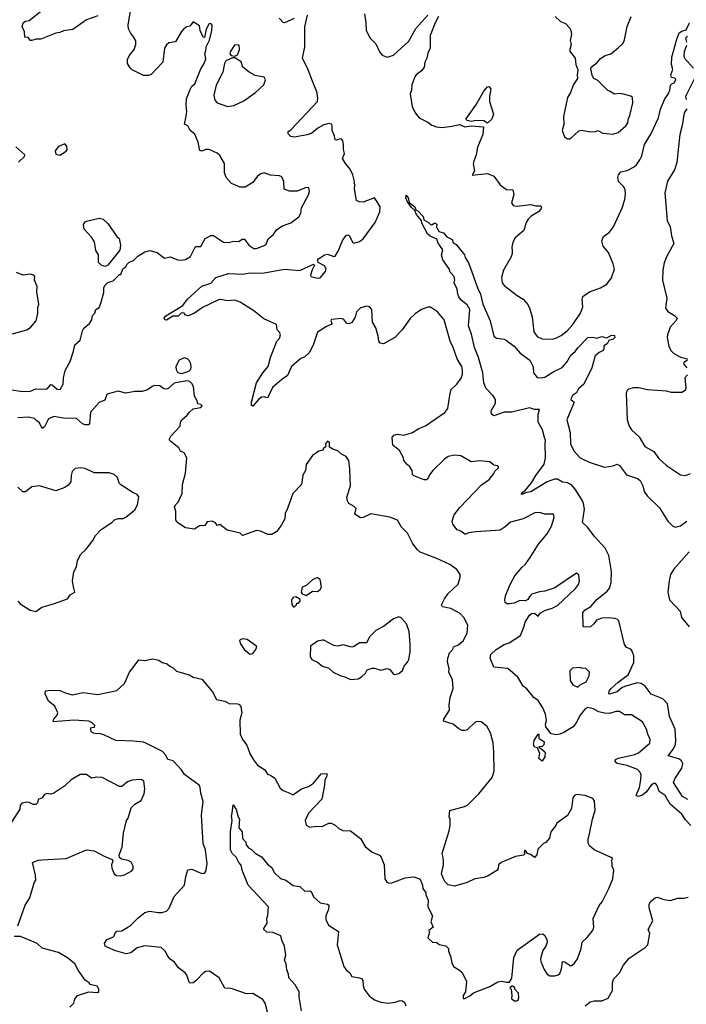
# Model space of a CAD drawing. Extents: x 1921360 to 2014538, y 768294 to 907744.
# Tile 330 of 412: x 1951449 to 1956701, y 883906 to 891669. Entities that reach past the tile are written whole.
import ezdxf

# ---------------------------------------------------------------- set-up
doc = ezdxf.new("R2010")
doc.units = 0

msp = doc.modelspace()

# ---------------------------------------------------------------- linework, layer by layer
at = {"layer": '0CON10XD'}
for points in [[(1952065, 891700), (1951975, 891668.8), (1951867, 891593), (1951795, 891582), (1951765, 891568), (1951735, 891564.2), (1951615, 891515.8), (1951575, 891516.2), (1951544.2, 891504.2), (1951535, 891506.2), (1951515, 891530), (1951490.7, 891530.7), (1951488.1, 891575), (1951468.5, 891615), (1951476.9, 891645), (1951495, 891657.8), (1951525, 891663.3), (1951748.8, 891845)], [(1951365, 888754.3), (1951475, 888737.9), (1951535, 888740), (1951575, 888758.1), (1951655, 888756), (1951665, 888758.8), (1951695, 888793.8), (1951705, 888791.2), (1951745, 888756.2), (1951767.5, 888755), (1951792.5, 888795), (1951794.3, 888845), (1951807.3, 888902.7), (1951846, 888975), (1951873.3, 889055), (1951883.3, 889105), (1951926.1, 889143.9), (1951943.3, 889215), (1951953.9, 889236.1), (1952000, 889275), (1952017, 889303), (1952023, 889337), (1952040, 889355), (1952050, 889385), (1952075, 889400), (1952087.5, 889435), (1952111.7, 889518.3), (1952112.5, 889555), (1952120, 889575), (1952143, 889597), (1952185, 889610), (1952235, 889660), (1952245, 889660), (1952262.5, 889705), (1952285, 889720), (1952292, 889738), (1952312.6, 889757.4), (1952345, 889769.6), (1952380, 889805), (1952435, 889838.2), (1952475, 889848.6), (1952533.2, 889833.2), (1952590.3, 889790.3), (1952635, 889798.6), (1952695, 889775.6), (1952725, 889772.9), (1952755, 889778.1), (1952795, 889802), (1952835, 889880), (1952875, 889882.5), (1952910, 889945), (1952955, 889967.5), (1952975, 889966.7), (1953055, 889915.6), (1953095, 889913.1), (1953135, 889922.9), (1953175, 889921.4), (1953201.8, 889938.2), (1953219.5, 889939.5), (1953255, 889892.3), (1953295, 889866.1), (1953315, 889865.3), (1953389.2, 889895), (1953410, 889945), (1953445.9, 889974.1), (1953474.2, 890015.8), (1953520, 890045), (1953585, 890068.2), (1953649.5, 890115), (1953664.4, 890145), (1953668.8, 890185), (1953725, 890287.5), (1953732, 890315), (1953727.5, 890345), (1953705, 890346), (1953635, 890316.2), (1953575, 890316.7), (1953533.9, 890333.9), (1953530.8, 890395), (1953515, 890430), (1953495, 890437.1), (1953423.9, 890443.9), (1953375, 890462.5), (1953350, 890455), (1953323.6, 890436.4), (1953285, 890386), (1953225, 890348), (1953185, 890350), (1953117.9, 890377.9), (1953076.7, 890425), (1953063.3, 890465), (1953062, 890535), (1953025, 890597.5), (1953005, 890616.9), (1952942.5, 890645), (1952915, 890645.6), (1952885, 890633.8), (1952869.2, 890639.2), (1952855.7, 890704.3), (1952828.2, 890768.2), (1952792.5, 890795), (1952773.9, 890833.9), (1952747.5, 890845), (1952760.7, 890909.3), (1952766.2, 890945), (1952760, 890995), (1952764, 891045), (1952790, 891115), (1952805.8, 891144.2), (1952828.6, 891165), (1952875, 891282.5), (1952902.5, 891325), (1952915, 891360), (1952907, 891403), (1952916.4, 891423.6), (1952917.5, 891455), (1952945, 891507.5), (1952964, 891585), (1952965.8, 891625), (1952957.7, 891637.7), (1952945, 891640), (1952940, 891635), (1952917.1, 891595), (1952905, 891530), (1952895, 891532.5), (1952871.5, 891585), (1952865, 891620), (1952815, 891653.3), (1952790.5, 891619.5), (1952765, 891612.5), (1952742.5, 891597.5), (1952722.8, 891577.2), (1952676.2, 891495), (1952625, 891486.9), (1952605, 891470), (1952590.6, 891445), (1952576.9, 891335), (1952485, 891238), (1952465, 891230), (1952425, 891229.2), (1952335, 891274.4), (1952319.3, 891289.3), (1952297.5, 891325), (1952297.5, 891355), (1952310.8, 891385), (1952350, 891435), (1952363, 891473), (1952363, 891503), (1952346.7, 891535), (1952321.2, 891565), (1952307.3, 891597.3), (1952304.2, 891625), (1952323.8, 891755)], [(1956695, 885362), (1956664.6, 885404.6), (1956573.2, 885483.2), (1956535, 885551.4), (1956486.9, 885585), (1956470.7, 885630.7), (1956457.5, 885647.5), (1956445, 885648.1), (1956424.2, 885635), (1956387.4, 885582.6), (1956355.7, 885555), (1956325, 885544.5), (1956308.8, 885548.8), (1956306.2, 885555), (1956332.7, 885615), (1956343.5, 885675), (1956345.3, 885715), (1956335, 885738), (1956315, 885757.8), (1956235, 885788.5), (1956155, 885805.8), (1956138.8, 885825), (1956145, 885836.2), (1956163.6, 885846.4), (1956295, 885876.7), (1956325, 885889.5), (1956414, 885965), (1956417.1, 885995), (1956397.1, 886035), (1956386.8, 886076.8), (1956355, 886133.3), (1956267.7, 886187.7), (1956215, 886188), (1956175.7, 886215.7), (1956145, 886216), (1956095, 886200), (1956055, 886200.8), (1956011.2, 886211.2), (1955965.9, 886235.9), (1955925, 886247.5), (1955904.1, 886235.9), (1955863.8, 886185), (1955833.2, 886126.8), (1955808.8, 886095), (1955735, 886048.6), (1955705, 886036.9), (1955675, 886030), (1955635, 886038.8), (1955594.2, 886095), (1955592.7, 886115), (1955600.6, 886145), (1955592.5, 886195), (1955570.8, 886245), (1955532.9, 886302.9), (1955500, 886325), (1955445, 886393.3), (1955414.4, 886414.4), (1955373.8, 886485), (1955295, 886553.8), (1955183.5, 886563.5), (1955155.6, 886635), (1955160, 886665), (1955202, 886705), (1955265, 886742.5), (1955304.5, 886755.5), (1955393.8, 886815), (1955421.4, 886878.6), (1955430.6, 886919.4), (1955466.1, 886973.9), (1955485, 886987.5), (1955505, 886990), (1955535, 886967.5), (1955550.7, 886989.3), (1955592.5, 887015), (1955645, 887028.8), (1955685, 887050.8), (1955828.6, 887185), (1955851.4, 887215), (1955859.2, 887245), (1955855, 887290), (1955835, 887306.7), (1955665, 887190.6), (1955585, 887162.5), (1955545, 887158.6), (1955485, 887139.2), (1955468.8, 887125), (1955452.7, 887097.3), (1955435, 887086.2), (1955389.3, 887090.7), (1955345, 887070), (1955307.3, 887062.7), (1955287.5, 887065), (1955273.3, 887075), (1955271.2, 887095), (1955280, 887135), (1955311.9, 887215), (1955350.8, 887285), (1955405, 887350.8), (1955434.5, 887375.5), (1955471.4, 887428.6), (1955537.5, 887535), (1955604.4, 887615), (1955640, 887675), (1955660, 887745), (1955655, 887770), (1955585, 887772), (1955544.1, 887784.1), (1955508.3, 887781.7), (1955416.7, 887735), (1955315, 887707.8), (1955275, 887670.8), (1955235, 887645.8), (1955045, 887632.5), (1954985.9, 887624.1), (1954965, 887613.3), (1954955, 887613.8), (1954925, 887636.7), (1954895, 887647.5), (1954860.9, 887690.9), (1954855.7, 887715), (1954872.5, 887765), (1954917.6, 887822.4), (1955087.3, 888002.7), (1955148.8, 888045), (1955185, 888092.5), (1955195, 888112.5), (1955222.5, 888135), (1955222.5, 888145), (1955215, 888152.5), (1955185, 888157.5), (1955153.6, 888183.6), (1955075, 888191.2), (1955005, 888183.1), (1954925, 888230), (1954875, 888235.6), (1954825, 888225.6), (1954795, 888205.7), (1954704, 888115), (1954678.8, 888081.2), (1954665, 888050), (1954655, 888042), (1954635, 888042), (1954555, 888073.3), (1954545, 888082.5), (1954540, 888115), (1954522.5, 888145), (1954501.7, 888161.7), (1954476.7, 888195), (1954473.8, 888215), (1954442.3, 888272.3), (1954390, 888315), (1954382.5, 888375), (1954395.9, 888394.1), (1954425, 888401.2), (1954475, 888394), (1954545, 888414.2), (1954593.8, 888445), (1954645, 888467.8), (1954797.4, 888572.6), (1954821.4, 888605), (1954838.3, 888708.3), (1954847.3, 888755), (1954893.7, 888796.3), (1954926.1, 888843.9), (1954937.8, 888875), (1954938.5, 888905), (1954932.2, 888935), (1954895, 888996.7), (1954864.4, 889085), (1954839.6, 889135), (1954792.6, 889302.6), (1954740.8, 889365), (1954685, 889402.2), (1954665, 889402.2), (1954615, 889384.4), (1954565, 889350.6), (1954526.4, 889313.6), (1954461.4, 889225), (1954405, 889162.5), (1954315, 889113.3), (1954289.3, 889119.3), (1954278.8, 889135), (1954274, 889175), (1954255, 889240), (1954229.2, 889285), (1954224.1, 889384.1), (1954205.9, 889405.9), (1954185, 889410.8), (1954135, 889397.7), (1954103.6, 889366.4), (1954091.2, 889325), (1954065, 889281.2), (1954045, 889271.2), (1954027.5, 889275), (1954003.8, 889305), (1953985, 889314.3), (1953905, 889306), (1953901.2, 889295), (1953908.8, 889275), (1953903.8, 889265), (1953865, 889249.2), (1953795.7, 889205), (1953765, 889110), (1953731.2, 889045), (1953695, 889012), (1953662.9, 888997.1), (1953590, 888935), (1953560, 888865), (1953515, 888833.8), (1953441.7, 888768.3), (1953405, 888690), (1953395, 888687.5), (1953375, 888696.7), (1953355, 888693.8), (1953330, 888675), (1953285, 888622.5), (1953275, 888630), (1953274.4, 888655), (1953314, 888805), (1953364.2, 888885), (1953407.5, 888935), (1953426, 889005), (1953475, 889133.8), (1953495, 889156), (1953504.4, 889185), (1953496.9, 889206.9), (1953476.7, 889225), (1953472.5, 889265), (1953371.7, 889311.7), (1953292.5, 889375), (1953185, 889441.2), (1953145, 889457.5), (1953085, 889452.5), (1953035, 889464.2), (1953015, 889462), (1952888.8, 889401.2), (1952826.2, 889355), (1952785, 889336.7), (1952770, 889335), (1952753.6, 889343.6), (1952746, 889356), (1952725, 889358.8), (1952696.9, 889333.1), (1952655, 889332), (1952605, 889301.4), (1952593.4, 889303.4), (1952586, 889315), (1952600, 889335), (1952735, 889416), (1952770, 889465), (1952885, 889567.5), (1952955, 889591.2), (1952995, 889637.1), (1953095, 889667.1), (1953205, 889662.5), (1953250.3, 889670.3), (1953375, 889672.7), (1953535, 889702.7), (1953655, 889692), (1953763, 889743), (1953772.5, 889735), (1953752.5, 889697.5), (1953740, 889655), (1953744, 889645), (1953795, 889631.5), (1953817.1, 889635), (1953859.1, 889685), (1953863.5, 889705), (1953849.6, 889729.6), (1953800, 889755), (1953797.5, 889775), (1953803.3, 889785), (1953850, 889815), (1953875, 889820), (1953925, 889801.2), (1953935, 889806.2), (1953958.6, 889845), (1953995, 889933.3), (1954025, 889970), (1954035, 889973.3), (1954045, 889966.7), (1954072.7, 889912.7), (1954085, 889906.2), (1954125, 889920.8), (1954155, 889942.9), (1954249.8, 890070.3), (1954286.2, 890153.8), (1954288.5, 890195), (1954265, 890233.3), (1954243.8, 890263.8), (1954155, 890231.4), (1954123, 890233), (1954103.8, 890245), (1954086, 890335), (1954090, 890365), (1954084.3, 890405), (1954073.8, 890445), (1954051.5, 890491.5), (1954015.6, 890535), (1953992.9, 890575), (1954008.6, 890615), (1953998.8, 890645), (1954001.2, 890685), (1953993.9, 890713.9), (1953986.4, 890726.4), (1953975, 890731.2), (1953945, 890718.8), (1953935, 890723.3), (1953929.2, 890755), (1953911.2, 890795), (1953912, 890835), (1953905, 890845.8), (1953885, 890851.4), (1953845, 890839.5), (1953798.6, 890815), (1953751.2, 890775), (1953715, 890762.2), (1953612.2, 890742.2), (1953585, 890749.2), (1953565, 890770), (1953565, 890786.7), (1953585, 890800), (1953794.4, 891025), (1953798.5, 891055), (1953790.5, 891100.5), (1953755, 891184.4), (1953722.7, 891275), (1953677.8, 891365), (1953694.6, 891455), (1953695.7, 891614.3), (1953715.8, 891705)], [(1953612.4, 891677.6), (1953535, 891644), (1953525, 891646.2), (1953492.8, 891682.8)], [(1954166.5, 891715), (1954177.1, 891645), (1954177.5, 891585), (1954210, 891525), (1954255, 891478.8), (1954282.5, 891415), (1954305, 891388.8), (1954344.3, 891374.3), (1954395, 891388.6), (1954515, 891500), (1954570.2, 891599.8), (1954665, 891706)], [(1954748, 891695), (1954721.4, 891645), (1954682.5, 891545), (1954683.8, 891445), (1954663.8, 891405), (1954657.5, 891365), (1954640, 891335), (1954636.7, 891295), (1954613.8, 891265), (1954573.8, 891235), (1954561.7, 891218.3), (1954538, 891155), (1954536.2, 891115), (1954526.1, 891083.9), (1954542, 890985), (1954565, 890933.8), (1954596.2, 890895), (1954665, 890861.2), (1954696.7, 890836.7), (1954733.9, 890823.9), (1954775, 890820), (1954855, 890830.6), (1954915, 890842.5), (1954955, 890825.8), (1955005, 890833.1), (1955103.8, 890823.8), (1955096.9, 890763.1), (1955056.1, 890663.9), (1955044.3, 890605), (1955025.7, 890555), (1955022.5, 890532.5), (1955033, 890477), (1955012.5, 890442.5), (1955135, 890458), (1955185, 890436.2), (1955235, 890368), (1955285, 890330), (1955335, 890327.5), (1955342.3, 890292.3), (1955323.8, 890225), (1955337.5, 890205), (1955365, 890200), (1955475, 890211.8), (1955515, 890202.2), (1955551.2, 890201.2), (1955558.8, 890195), (1955554, 890175), (1955536, 890155), (1955479.7, 890120.3), (1955455, 890096.7), (1955438.3, 890071.7), (1955421.7, 890008.3), (1955351.3, 889948.7), (1955334, 889915), (1955325.8, 889875), (1955327.8, 889847.8), (1955328.6, 889825), (1955320.7, 889799.3), (1955260, 889695), (1955244.2, 889635.8), (1955251.4, 889595), (1955266.2, 889575), (1955368.8, 889495), (1955416.7, 889465), (1955451.2, 889425), (1955465.8, 889395.8), (1955485.6, 889325.6), (1955498.3, 889208.3), (1955525, 889171.2), (1955565, 889153.8), (1955645, 889150), (1955671.7, 889158.3), (1955715, 889180), (1955765, 889218), (1955807.5, 889265), (1955866.2, 889355), (1955885.6, 889405), (1955880.6, 889465), (1955885, 889487.5), (1955937.5, 889525), (1956025, 889556), (1956075, 889583.8), (1956110.8, 889635), (1956135, 889702.5), (1956123.9, 889743.9), (1956086.7, 889835), (1956044.5, 889885), (1956035.5, 889925), (1956048.9, 889961.1), (1956095.6, 889995), (1956126.4, 890035), (1956197.4, 890192.6), (1956215.9, 890255), (1956222.1, 890295), (1956219.4, 890329.4), (1956205, 890354.2), (1956165.7, 890395), (1956161.4, 890425), (1956165.7, 890445), (1956185, 890470.8), (1956235, 890481.4), (1956290.4, 890509.6), (1956307.8, 890525), (1956334.5, 890565), (1956349.1, 890595), (1956372.7, 890685), (1956422.1, 890767.9), (1956480.4, 890895), (1956497.3, 890965), (1956532.5, 891045), (1956557.8, 891082.2), (1956570.5, 891115), (1956575, 891152.5), (1956586, 891164), (1956605, 891172), (1956618.8, 891195), (1956615, 891206), (1956584, 891214), (1956578, 891235), (1956594.3, 891275.7), (1956583.1, 891315), (1956587.5, 891375), (1956625, 891516), (1956645.8, 891565), (1956665, 891579.4), (1956700, 891590), (1956725, 891643.8)], [(1955667.5, 891695), (1955710, 891655), (1955748.3, 891638.3), (1955782.5, 891602.5), (1955790, 891585), (1955796.7, 891555), (1955786.4, 891506.4), (1955793.8, 891475), (1955780, 891425), (1955826.2, 891365), (1955830, 891315), (1955847.5, 891275), (1955840, 891235), (1955842.5, 891205), (1955811.7, 891158.3), (1955788.8, 891095), (1955766, 891055), (1955734.2, 890905), (1955735.8, 890844.2), (1955724, 890795), (1955741.2, 890745), (1955765, 890728.8), (1955785, 890728.8), (1955855, 890793.3), (1955875, 890798.8), (1955945, 890786.2), (1955985, 890787.5), (1956005, 890796.7), (1956043.9, 890773.9), (1956123, 890767), (1956165, 890780), (1956225, 890833.3), (1956241.2, 890855), (1956245, 890890), (1956256.2, 890915), (1956280, 891015), (1956276.7, 891055), (1956265, 891066.7), (1956205, 891083.3), (1956175, 891086.7), (1956135, 891081.2), (1956096.1, 891106.1), (1956082.3, 891112.3), (1956005, 891190), (1955973.3, 891205), (1955958.3, 891228.3), (1955947.5, 891285), (1955952.5, 891295), (1955999.3, 891330.7), (1956025, 891362.5), (1956062.3, 891387.7), (1956105, 891401.2), (1956165, 891446.7), (1956203.3, 891485), (1956215, 891510), (1956236, 891615), (1956266, 891695)], [(1956711.4, 891538.6), (1956693.3, 891525), (1956703, 891493)], [(1953145, 891382.5), (1953165, 891393.3), (1953171.2, 891405), (1953180, 891435), (1953177.5, 891465), (1953171.7, 891471.7), (1953142.3, 891467.7), (1953106.2, 891415), (1953105, 891400), (1953115, 891387.5), (1953145, 891382.5)], [(1956702, 891465), (1956683.2, 891416.8), (1956681.4, 891385), (1956686.2, 891365), (1956756.6, 891286.6)], [(1953085, 890986.2), (1953135, 890994), (1953215, 891030), (1953305.6, 891094.4), (1953371.2, 891155), (1953386.2, 891195), (1953375, 891217.5), (1953305, 891228.8), (1953257, 891257), (1953206.7, 891295), (1953195, 891336.7), (1953145, 891367.5), (1953125, 891367.5), (1953072.5, 891345), (1953062.5, 891325), (1953050, 891255), (1952996.1, 891153.9), (1952978.8, 891075), (1952986.1, 891036.1), (1953005, 891013.8), (1953085, 890986.2)], [(1955135, 890853.3), (1955105, 890872.2), (1955045, 890874.4), (1955005, 890868), (1954974.1, 890874.1), (1954963.8, 890885), (1955042.2, 890995), (1955105, 891106), (1955135, 891140), (1955145, 891143.3), (1955160, 891125), (1955149.4, 891065), (1955150.8, 891025), (1955181.2, 890925), (1955168, 890885), (1955135, 890853.3)], [(1956764.4, 891205), (1956693.1, 891065), (1956697.1, 891047.1), (1956705, 891040)], [(1956704, 890966), (1956682.9, 890935), (1956666.9, 890835), (1956648.8, 890765), (1956639.7, 890669.7), (1956626.3, 890543.7), (1956607.1, 890485), (1956553.3, 890396.7), (1956532.6, 890305), (1956551.2, 890085), (1956572.9, 890035), (1956584.4, 889965), (1956603.5, 889905), (1956546.2, 889805), (1956526.6, 889753.4), (1956514.8, 889695), (1956513.7, 889615), (1956546.6, 889473.4), (1956536.7, 889395), (1956555, 889370), (1956606.8, 889336.8), (1956628.8, 889315), (1956621.7, 889298.3), (1956574, 889245), (1956552, 889185), (1956550, 889165), (1956562.5, 889095), (1956578.3, 889061.7), (1956599.3, 889039.3), (1956655, 889008.1), (1956711.2, 888995)], [(1951765, 890602.5), (1951815, 890632.5), (1951822.5, 890645), (1951821.7, 890671.7), (1951805, 890690), (1951755, 890670), (1951727.5, 890635), (1951735, 890610), (1951765, 890602.5)], [(1951440, 890545), (1951488.3, 890591.7), (1951490, 890605), (1951418.3, 890668.3)], [(1956711.6, 885521.6), (1956671.8, 885545), (1956600.7, 885655), (1956610, 885685), (1956665, 885768.5), (1956673.6, 885805), (1956661.8, 885825), (1956640.7, 885840.7), (1956558.8, 885865), (1956600.2, 885919.8), (1956614.6, 885955), (1956618.2, 885985), (1956612.7, 886075), (1956567.7, 886175), (1956553.6, 886275), (1956515.7, 886315), (1956425, 886350.9), (1956375.9, 886415), (1956345, 886434.7), (1956315, 886441.9), (1956231.5, 886418.5), (1956195.4, 886404.6), (1956155, 886371.2), (1956095, 886350.4), (1956090.4, 886355), (1956094.2, 886375), (1956108.9, 886395), (1956163.9, 886446.1), (1956243.1, 886505), (1956288, 886602), (1956287, 886655), (1956275, 886691.4), (1956265, 886705.5), (1956229.8, 886719.8), (1956214.3, 886744.3), (1956169.5, 886929.5), (1956155, 886943.1), (1956137.7, 886947.7), (1956085.4, 886954.6), (1956035, 886951.4), (1955994.5, 886935.5), (1955972, 886905), (1955945, 886883.3), (1955905, 886878.6), (1955892.3, 886882.3), (1955889.3, 886889.3), (1955886.2, 886995), (1955905, 887015.7), (1955948.2, 887041.8), (1955995, 887097.8), (1956077.4, 887162.6), (1956098.9, 887191.1), (1956108.9, 887235), (1956110.6, 887315), (1956105, 887350), (1956089.4, 887445), (1956062, 887502), (1955975, 887596.2), (1955926, 887666), (1955884.1, 887704.1), (1955898.9, 887811.1), (1955891.5, 887855), (1955881.2, 887881.2), (1955825, 887968.1), (1955795, 888002.9), (1955765, 888018.4), (1955725, 888023.1), (1955685, 888046.1), (1955663.4, 888046.6), (1955605.3, 888024.7), (1955475, 887946.7), (1955445, 887942.5), (1955403.3, 887925), (1955405, 887940), (1955432, 887958), (1955482.4, 888017.6), (1955515, 888076.2), (1955580, 888165), (1955591.4, 888215), (1955587.8, 888325), (1955591.9, 888355), (1955584.7, 888374.7), (1955567.9, 888435), (1955533.8, 888495), (1955532.7, 888557.3), (1955545, 888596), (1955505, 888596.9), (1955465, 888608.1), (1955325, 888575.7), (1955265, 888575.7), (1955185, 888545.5), (1955165, 888560), (1955162.5, 888585), (1955197.8, 888645), (1955196.5, 888675), (1955178.9, 888705), (1955122, 888765), (1955105.8, 888805), (1955097.8, 888885), (1955064.1, 889005), (1955032.6, 889085), (1955009, 889189), (1954986, 889255), (1954994.6, 889385), (1954975, 889421.4), (1954930, 889455), (1954908, 889485), (1954900, 889505), (1954896.1, 889546.1), (1954871.2, 889595), (1954876.7, 889615), (1954872.5, 889645), (1954839.3, 889679.3), (1954832, 889705), (1954783.8, 889775), (1954773.3, 889815), (1954783.3, 889855), (1954746.2, 889906.2), (1954735, 889938.8), (1954683.4, 889963.4), (1954661.9, 889981.9), (1954616.9, 890065), (1954614, 890085), (1954574, 890134), (1954561.2, 890165), (1954535, 890188.1), (1954505, 890233.3), (1954490, 890265), (1954494.4, 890285.6), (1954510.8, 890265), (1954517, 890227), (1954562.2, 890195), (1954570, 890170), (1954589.5, 890159.5), (1954626.7, 890116.7), (1954631.9, 890091.9), (1954670.7, 890070.7), (1954685, 890053.8), (1954697, 890053), (1954713.8, 890066.2), (1954726.1, 890066.1), (1954737, 890053), (1954730, 890035), (1954738.8, 890028.8), (1954750.7, 890000.7), (1954788.3, 889988.3), (1954815, 889956.2), (1954855, 889937.5), (1954865, 889912.5), (1954887, 889897), (1954953.3, 889815), (1954957.5, 889795), (1954985, 889752.5), (1955012.4, 889682.4), (1955054.7, 889554.7), (1955078.8, 889505), (1955097.4, 889427.4), (1955155.6, 889295), (1955183.3, 889175), (1955205, 889159.4), (1955265, 889150.9), (1955285, 889140.9), (1955344.4, 889095), (1955390.7, 889040.7), (1955467.1, 888985), (1955495, 888931.2), (1955497.1, 888885), (1955525, 888849.4), (1955555, 888844.5), (1955585, 888851.8), (1955656.2, 888895), (1955723.4, 888926.6), (1955760, 888970), (1955791.4, 889025), (1955825.5, 889054.5), (1955845, 889082.5), (1955925, 889163.8), (1955963.9, 889166.1), (1955995, 889158.8), (1956035, 889170.8), (1956075, 889160), (1956112.5, 889182.5), (1956135, 889178.8), (1956138.8, 889165), (1956125, 889151.2), (1956090.7, 889139.3), (1956076.7, 889115), (1956051.2, 889098.8), (1956052, 889075), (1956045, 889060), (1956015, 889046.7), (1955981.7, 889018.3), (1955956.7, 888925), (1955892.5, 888795), (1955852.3, 888757.7), (1955835, 888727.5), (1955805, 888707.5), (1955792.5, 888685), (1955790, 888675), (1955817.5, 888655), (1955758.5, 888515), (1955786.8, 888415), (1955788.5, 888325), (1955815, 888270), (1955865, 888213.8), (1955935, 888182), (1956055, 888142.5), (1956125, 888150.8), (1956155, 888163.8), (1956175, 888155.8), (1956229.7, 888079.7), (1956315, 888052), (1956338, 888035), (1956358.9, 887995), (1956369.1, 887949.1), (1956392.5, 887915), (1956490.5, 887820.5), (1956555, 887716.5), (1956593.8, 887675), (1956615, 887668), (1956655, 887680), (1956703.7, 887716.3)], [(1952125, 889723.8), (1952095, 889730.3), (1952070.8, 889755), (1952070, 889815), (1952049.1, 889849.1), (1952037.2, 889917.2), (1952015.7, 889955.7), (1951957.8, 890017.8), (1951952.5, 890055), (1951964.7, 890075), (1951975, 890080.7), (1952076.1, 890103.9), (1952107, 890097), (1952143.1, 890063.1), (1952215, 889958.8), (1952233.6, 889943.6), (1952243, 889893), (1952237.8, 889852.2), (1952144.8, 889735.3), (1952125, 889723.8)], [(1951295, 889165.7), (1951505.6, 889224.4), (1951535, 889243.8), (1951579.2, 889295), (1951593.3, 889355), (1951593, 889403), (1951598.8, 889425), (1951583.3, 889525), (1951586.7, 889565), (1951567, 889617), (1951567.5, 889645), (1951560, 889655), (1951535, 889663.3), (1951475, 889656.2), (1951425, 889676.9)], [(1952715, 888880.6), (1952735, 888883.1), (1952782.3, 888897.7), (1952796.7, 888913.3), (1952801.2, 888928.8), (1952798.6, 888955), (1952785, 888981.2), (1952771.2, 888995), (1952745, 889004.4), (1952704.4, 888985), (1952678.9, 888935), (1952680.7, 888910.7), (1952691.1, 888891.1), (1952715, 888880.6)], [(1956710, 888985), (1956682.1, 888967.9), (1956678.8, 888955), (1956705.6, 888925.6)], [(1954458.3, 887668.3), (1954424.3, 887724.3), (1954365, 887748.1), (1954215.8, 887774.2), (1954155, 887745.7), (1954135, 887742.5), (1954090, 887770), (1954099.6, 887815), (1954085, 887832.1), (1954042.9, 887855), (1954032.2, 887875), (1954026.9, 887905), (1954054, 887995), (1954051.2, 888125), (1954042.5, 888195), (1954020, 888225), (1953985, 888243.3), (1953955, 888270), (1953915, 888282.5), (1953890, 888300), (1953890, 888335), (1953875, 888346.2), (1953857.5, 888325), (1953860, 888305), (1953840, 888285), (1953840, 888275), (1953805, 888267.5), (1953755, 888232.5), (1953707.3, 888162.7), (1953700, 888115), (1953680.9, 888079.1), (1953668, 888005), (1953601.2, 887935), (1953560, 887815), (1953540, 887775), (1953537.3, 887732.7), (1953512.7, 887687.3), (1953475, 887633.3), (1953435, 887610), (1953405, 887610), (1953345, 887638), (1953315, 887641.2), (1953205, 887603.3), (1953185, 887620), (1953084.1, 887644.1), (1953025, 887690), (1953005, 887682.5), (1952993, 887703), (1952965, 887716.7), (1952925, 887710), (1952908.3, 887681.7), (1952865, 887677.5), (1952826.7, 887653.3), (1952755, 887664.3), (1952686.6, 887706.6), (1952679.2, 887725), (1952678.8, 887795), (1952670, 887825), (1952676.4, 887843.6), (1952698.8, 887865), (1952728.6, 887935), (1952732, 888005), (1952755.8, 888095), (1952766.2, 888215), (1952745, 888253.3), (1952715, 888267.5), (1952704, 888294), (1952640, 888345), (1952630, 888355), (1952630, 888365), (1952638.8, 888385), (1952713.3, 888465), (1952716.7, 888495), (1952726.7, 888515), (1952769.5, 888550.5), (1952787.5, 888575), (1952815, 888600), (1952875, 888611.2), (1952886, 888625), (1952875, 888636.7), (1952851.7, 888641.7), (1952847.5, 888665), (1952825, 888700), (1952817.5, 888775), (1952808.3, 888798.3), (1952785, 888820), (1952765, 888823.3), (1952665, 888803.3), (1952615, 888758.8), (1952605, 888756.2), (1952585, 888760), (1952551.9, 888781.9), (1952515, 888785.6), (1952491.5, 888778.5), (1952455, 888751.2), (1952415, 888736.7), (1952355, 888737.1), (1952285, 888725.8), (1952225, 888740.8), (1952145, 888720), (1952136.4, 888713.6), (1952119.3, 888670.7), (1952075, 888650.6), (1952007.1, 888575), (1951998, 888485), (1951990, 888475), (1951965, 888475.6), (1951943.8, 888483.8), (1951895.6, 888525.6), (1951795, 888527.6), (1951718.3, 888541.7), (1951676.5, 888523.5), (1951645, 888460), (1951625, 888446), (1951605, 888490), (1951585, 888505.8), (1951565, 888525.7), (1951515, 888535.6), (1951435, 888529.1)], [(1956710.5, 888869.5), (1956688.8, 888845), (1956697.5, 888765), (1956692.5, 888745), (1956665, 888730), (1956585, 888728.8), (1956545, 888740.8), (1956395, 888750.8), (1956326.6, 888766.6), (1956285, 888767.3), (1956245, 888755.7), (1956234.2, 888745), (1956227.5, 888725), (1956235.8, 888515), (1956250, 888465), (1956268, 888435), (1956329.3, 888379.3), (1956374, 888305), (1956445, 888265.8), (1956485, 888210), (1956544.3, 888154.3), (1956655, 888080), (1956693.6, 888076.4), (1956735, 888091.2)], [(1951433.6, 887083.6), (1951452.5, 887065), (1951532.5, 887015), (1951575.9, 887004.1), (1951622.7, 887037.3), (1951716.4, 887063.6), (1951825, 887104.2), (1951847.5, 887135), (1951882.5, 887155), (1951873, 887197), (1951866, 887245), (1951875.7, 887315), (1951895.7, 887355), (1951904.5, 887405.5), (1951930, 887455), (1951972, 887495), (1952025, 887563.3), (1952047, 887603), (1952090.7, 887649.3), (1952175, 887706), (1952195, 887726), (1952225, 887736), (1952265, 887736.2), (1952285, 887746.2), (1952355.7, 887804.3), (1952377.5, 887845), (1952386.8, 887906.8), (1952373.3, 887925), (1952340.3, 887940.3), (1952245, 888003.3), (1952233.8, 888015), (1952220.5, 888060.5), (1952194.2, 888084.2), (1952155, 888097.5), (1952037, 888097), (1951965, 888131.2), (1951925.9, 888135.9), (1951885, 888130), (1951862.7, 888107.3), (1951854.2, 888075.8), (1951851.2, 888025), (1951831.2, 887998.8), (1951805, 887980), (1951735, 887954.3), (1951631.2, 887985), (1951604.2, 887994.2), (1951545, 887987.1), (1951495, 887946.2), (1951475, 887948), (1951434.6, 887984.6)], [(1953402, 883845), (1953384, 883915), (1953363.3, 883945), (1953285, 883992), (1953235, 883988), (1953183, 884007), (1953115, 884030), (1953065, 884032.5), (1953020, 884115), (1952945, 884167.5), (1952915, 884163.8), (1952895, 884152), (1952840, 884095), (1952815, 884076.7), (1952793, 884073), (1952785, 884080), (1952766.2, 884135), (1952753.3, 884155), (1952701.2, 884195), (1952667.7, 884237.7), (1952635, 884263.3), (1952615, 884286.7), (1952595.8, 884325), (1952564.4, 884354.4), (1952435, 884368), (1952375, 884350.6), (1952325, 884312), (1952287, 884303), (1952195, 884329.4), (1952123.3, 884365), (1952117.5, 884385), (1952135, 884417.5), (1952183.3, 884435), (1952193.3, 884445), (1952204.2, 884475.8), (1952215, 884483.3), (1952255, 884486.2), (1952323, 884527), (1952382, 884588), (1952435, 884630.8), (1952475, 884640), (1952539.5, 884629.5), (1952568.6, 884631.4), (1952605, 884641.2), (1952626.7, 884665), (1952666.2, 884755), (1952746.7, 884845), (1952757.5, 884915), (1952775, 884967.5), (1952805, 884972.5), (1952885, 884937.5), (1952905, 884940), (1952916.4, 884953.6), (1952925.7, 885015), (1952911.9, 885125), (1952895.5, 885175), (1952882.6, 885397.4), (1952895.6, 885505), (1952875, 885570), (1952871.1, 885615), (1952862.9, 885635), (1952747.4, 885717.4), (1952724.3, 885755), (1952656.9, 885826.9), (1952616.3, 885836.3), (1952599.8, 885869.8), (1952575, 885900), (1952443.9, 885966.1), (1952425, 885974.3), (1952345, 885982.2), (1952205.7, 885985.7), (1952111.7, 886031.7), (1952075, 886042.5), (1952055, 886037.5), (1952030, 886045), (1952012.5, 886055), (1952008.3, 886081.7), (1952015, 886090), (1952038.3, 886091.7), (1952040, 886105), (1952020, 886125), (1951995, 886137.5), (1951875, 886146.2), (1951712.5, 886132.5), (1951717.5, 886155), (1951743.6, 886186.4), (1951750, 886205), (1951725, 886257.5), (1951677.1, 886297.1), (1951650, 886355), (1951653.3, 886376.7), (1951696.2, 886383.8), (1951765, 886380.8), (1951815, 886359.2), (1951865, 886346), (1951946.1, 886363.9), (1952065, 886350), (1952215, 886381.2), (1952273.6, 886436.4), (1952313.9, 886526.1), (1952358, 886582), (1952388.3, 886621.7), (1952435, 886616.7), (1952495, 886631.2), (1952545, 886620), (1952572.3, 886602.3), (1952610.5, 886590.5), (1952631.2, 886571.2), (1952658.8, 886558.8), (1952685, 886534), (1952785, 886503.3), (1952815.9, 886485.9), (1952885, 886468.8), (1952968.8, 886368.8), (1953000.3, 886310.3), (1953065, 886296.7), (1953105, 886274.3), (1953155, 886279.2), (1953175, 886273.3), (1953190, 886255), (1953198.6, 886205), (1953183.2, 886146.8), (1953185.7, 886035), (1953204.4, 885995), (1953238.9, 885948.9), (1953262.9, 885885), (1953290, 885835), (1953322.1, 885792.1), (1953380, 885755), (1953400.5, 885720.5), (1953425, 885713.3), (1953459.5, 885689.5), (1953500.5, 885610.5), (1953525, 885593.3), (1953578.3, 885571.7), (1953595, 885560), (1953605, 885560), (1953670, 885605), (1953725, 885624.2), (1953765, 885649.2), (1953825, 885723.3), (1953870, 885725), (1953867.5, 885705), (1953853.6, 885676.4), (1953851.2, 885635), (1953828.6, 885525), (1953725, 885413.8), (1953698, 885355), (1953705, 885320), (1953735, 885304.2), (1953785, 885310), (1953832.7, 885307.3), (1953885, 885333.8), (1953903.6, 885333.6), (1953935, 885320), (1953962.7, 885292.7), (1953995, 885276.2), (1954055, 885274), (1954135, 885213.3), (1954170.9, 885150.9), (1954225, 885106.2), (1954282.7, 885082.7), (1954297.3, 885067.3), (1954321.2, 885005), (1954326.4, 884896.4), (1954340.5, 884870.5), (1954362.3, 884862.3), (1954380, 884865), (1954486, 884904), (1954555, 884912.5), (1954600, 884895), (1954607.5, 884885), (1954622.5, 884845), (1954625, 884820), (1954647.5, 884785), (1954648.3, 884768.3), (1954667, 884727), (1954663.6, 884673.6), (1954702.5, 884605), (1954687, 884557), (1954707.5, 884515), (1954672.5, 884487.5), (1954676.7, 884475), (1954665, 884430), (1954700, 884395), (1954735, 884392.5), (1954755, 884377.5), (1954807, 884367), (1954827, 884347), (1954827.5, 884325), (1954843.3, 884285), (1954853.6, 884233.6), (1954867.5, 884205), (1954915, 884176.7), (1954935.9, 884155.9), (1954970, 884085), (1954962.5, 884005), (1954942.5, 883975), (1954943, 883953), (1954955, 883952.5), (1954995, 883972.5), (1955023, 883997), (1955153.6, 884046.4), (1955215, 884083.3), (1955245, 884090), (1955285, 884080), (1955308.3, 884081.7), (1955326.4, 884113.6), (1955342.5, 884275), (1955367.7, 884332.3), (1955525, 884446.7), (1955545, 884460), (1955571.7, 884461.7), (1955585, 884450), (1955602.5, 884415), (1955603.3, 884395), (1955593.3, 884365), (1955570.5, 884329.5), (1955558.8, 884295), (1955552, 884265), (1955555.8, 884245), (1955580.9, 884180.9), (1955604, 884145), (1955625, 884131.4), (1955665, 884131.4), (1955691.7, 884138.3), (1955705, 884150), (1955717.1, 884185), (1955725, 884242.5), (1955745, 884241.2), (1955785, 884212), (1955797.7, 884212.3), (1955820.5, 884229.5), (1955843.3, 884265), (1955872.5, 884345), (1955880, 884395), (1955923.3, 884435), (1955965.7, 884494.3), (1955972, 884515), (1955965.9, 884584.1), (1956013.8, 884685), (1956038, 884715), (1956091.7, 884818.3), (1956122, 884895), (1956128.8, 884965), (1956116.2, 884995), (1956117.5, 885025), (1956112.5, 885035), (1956120, 885055), (1956110, 885065), (1955975, 885124), (1955937.5, 885155), (1955927, 885177), (1955926.7, 885205), (1955939.3, 885250.7), (1955961.2, 885365), (1955983, 885437), (1955977, 885507), (1955965, 885530), (1955905, 885553.3), (1955835, 885560), (1955822.5, 885555), (1955806.7, 885535), (1955795, 885450), (1955766.1, 885393.9), (1955680, 885335), (1955672.5, 885315), (1955632.5, 885265), (1955622.5, 885215), (1955595, 885182.5), (1955577, 885173), (1955531.7, 885128.3), (1955522, 885085), (1955506.1, 885063.9), (1955475, 885087.5), (1955450, 885095), (1955435, 885120), (1955425, 885120), (1955423.6, 885103.6), (1955430, 885095), (1955417.7, 885082.3), (1955355, 885071.2), (1955242.5, 885025), (1955222.5, 885005), (1955217.5, 884975), (1955207.7, 884962.3), (1955140.7, 884919.3), (1955105, 884906.7), (1955035, 884896.2), (1954975, 884866.7), (1954875, 884837.5), (1954825, 884847.5), (1954797.5, 884875), (1954786.7, 884895), (1954772.5, 884935), (1954788.8, 885005), (1954786.7, 885033.3), (1954786, 885065), (1954776.4, 885096.4), (1954833.8, 885275), (1954840, 885315), (1954840, 885365), (1954833.3, 885385), (1954837.5, 885435), (1954954.1, 885465.9), (1954979.7, 885480.3), (1955065, 885566.7), (1955170, 885695), (1955187.1, 885745), (1955185.5, 885894.5), (1955178.5, 885968.5), (1955156.9, 886046.9), (1955128.3, 886098.3), (1955085, 886132.5), (1955054.3, 886135.7), (1955035, 886128.8), (1954975, 886070), (1954955, 886064), (1954935, 886066.2), (1954907.7, 886077.7), (1954863.9, 886113.9), (1954787.5, 886137.5), (1954790, 886155), (1954834.2, 886225), (1954831.4, 886265), (1954840, 886325), (1954864.4, 886395), (1954860, 886465), (1954828.8, 886525), (1954832.9, 886555), (1954818.6, 886605), (1954821.4, 886635), (1954835, 886676.2), (1954861.2, 886705), (1954866.7, 886725), (1954905, 886740.6), (1954944.4, 886775), (1954974.2, 886835), (1954980, 886895), (1954948.8, 886955), (1954917.9, 886987.9), (1954845, 887028), (1954780.5, 887040.5), (1954772, 887055), (1954795, 887103.3), (1954824.4, 887145.6), (1954902.3, 887217.7), (1954920, 887275), (1954918.8, 887295), (1954893.2, 887333.2), (1954836.7, 887375), (1954735, 887422), (1954605, 887472), (1954581.1, 887491.1), (1954545, 887543.3), (1954505, 887620), (1954458.3, 887668.3)], [(1956723.9, 887475), (1956602.2, 887337.8), (1956577.3, 887295), (1956564.8, 887245), (1956555.7, 887155), (1956569.3, 887095), (1956653.1, 887005), (1956662.7, 886955), (1956722.2, 886882.2)], [(1953705, 887130), (1953755, 887162.5), (1953795, 887160), (1953815, 887177.5), (1953826.7, 887195), (1953815, 887256.7), (1953795, 887267.5), (1953783, 887267), (1953755, 887252.5), (1953705, 887207.5), (1953673.6, 887196.4), (1953667.5, 887155), (1953675, 887142.5), (1953705, 887130)], [(1953615, 887040), (1953630, 887055), (1953631.7, 887068.3), (1953645, 887070), (1953660, 887085), (1953658.3, 887098.3), (1953625, 887120), (1953600, 887115), (1953600, 887105), (1953590, 887095), (1953592.5, 887055), (1953605, 887040), (1953615, 887040)], [(1954055, 886466.2), (1954115, 886473.3), (1954143, 886487), (1954173, 886517), (1954187, 886543), (1954225, 886557.5), (1954245, 886557.5), (1954295, 886540), (1954345, 886553.3), (1954365.8, 886545.8), (1954395, 886510), (1954405, 886507.5), (1954435.9, 886514.1), (1954465, 886537.5), (1954478.8, 886571.2), (1954505, 886603.3), (1954514.2, 886625), (1954525.6, 886685), (1954526.4, 886746.4), (1954518, 886845), (1954495.9, 886905.9), (1954455, 886952.5), (1954435, 886962.5), (1954395, 886946.7), (1954316, 886884), (1954255, 886853.3), (1954208.8, 886805), (1954180, 886755), (1954125, 886756.7), (1954085, 886726.7), (1954065, 886721.2), (1953995, 886740), (1953955, 886730.8), (1953925, 886734), (1953845, 886777.5), (1953835, 886777.5), (1953795, 886770), (1953740.7, 886729.3), (1953737.5, 886645), (1953750, 886625), (1953795, 886603.3), (1953835, 886573.3), (1953885, 886556.2), (1953917.5, 886525), (1953975, 886498), (1954009.5, 886489.5), (1954055, 886466.2)], [(1953265, 886667.5), (1953285, 886673.3), (1953310, 886705), (1953318.3, 886728.3), (1953241.7, 886781.7), (1953205, 886787.5), (1953185, 886780), (1953180, 886775), (1953188.3, 886748.3), (1953220.7, 886700.7), (1953265, 886667.5)], [(1955845, 886407.5), (1955865, 886426.2), (1955911.7, 886448.3), (1955936.2, 886495), (1955937.5, 886525), (1955910, 886555), (1955875, 886556.7), (1955865, 886562.5), (1955805, 886556.2), (1955783.8, 886535), (1955785, 886460), (1955806.7, 886425), (1955845, 886407.5)], [(1955565, 885822.5), (1955540, 885845), (1955547.5, 885885), (1955528.3, 885928.3), (1955505, 885932.5), (1955497, 885957), (1955501.2, 885985), (1955535, 886036.2), (1955540, 886035), (1955540, 886005), (1955580, 885975), (1955578.3, 885951.7), (1955565, 885940), (1955540, 885935), (1955585, 885897.5), (1955588.3, 885888.3), (1955585, 885857.5), (1955565, 885822.5)], [(1951433.3, 884525), (1951492.5, 884687.5), (1951530, 884745), (1951563.3, 884865), (1951576.7, 884885), (1951572.5, 884925), (1951550, 885025), (1951595, 885042), (1951624.1, 885045.9), (1951815, 885056), (1951975, 885123.3), (1952035, 885117.5), (1952115, 885073.3), (1952178, 885048), (1952183.3, 885035), (1952173.3, 885005), (1952175, 884980), (1952193.3, 884935), (1952212.3, 884922.3), (1952245, 884918.8), (1952275, 884926.2), (1952331.7, 884958.3), (1952342.5, 884975), (1952343.3, 884995), (1952326.1, 885026.1), (1952305, 885040), (1952251.4, 885051.4), (1952236.7, 885065), (1952233.3, 885085), (1952256.2, 885145), (1952266.7, 885255), (1952291.2, 885355), (1952303.3, 885375), (1952326.7, 885455), (1952355, 885483.3), (1952405.6, 885514.4), (1952430.8, 885565), (1952435.9, 885604.1), (1952426.7, 885665), (1952412.5, 885675), (1952395, 885679.2), (1952335, 885672.5), (1952298.8, 885661.2), (1952255, 885623.8), (1952235, 885623.8), (1952100, 885695), (1952056.1, 885696.1), (1952015, 885688.8), (1951975, 885718.8), (1951925, 885718), (1951855, 885676.7), (1951805, 885630), (1951718.3, 885571.7), (1951695, 885563.3), (1951661.7, 885568.3), (1951645, 885560), (1951626, 885534), (1951595, 885520), (1951590, 885495), (1951575, 885482.5), (1951555, 885482.5), (1951525, 885497.5), (1951505, 885500), (1951465, 885492.5), (1951453.3, 885475), (1951450, 885445), (1951360, 885305)], [(1953670, 883855), (1953651.4, 883965), (1953650.5, 884005), (1953619.1, 884059.1), (1953569.2, 884115), (1953567.1, 884145), (1953552.7, 884177.3), (1953548.6, 884225), (1953535.8, 884254.2), (1953545.7, 884295), (1953534, 884364), (1953513, 884413), (1953507.5, 884445), (1953442.3, 884472.3), (1953395.6, 884475.6), (1953373.3, 884495), (1953373.3, 884505), (1953400, 884545), (1953396.7, 884585), (1953403.8, 884606.2), (1953408.8, 884675), (1953249.2, 884845), (1953201.9, 884965), (1953194.5, 885004.5), (1953174.3, 885025), (1953155, 885066.7), (1953125, 885093.3), (1953110, 885125), (1953108.8, 885265), (1953123.8, 885355), (1953118.8, 885395), (1953123.6, 885413.6), (1953131.7, 885478.3), (1953155, 885442.5), (1953170.6, 885385), (1953181.9, 885365), (1953176.7, 885296.7), (1953201.2, 885265), (1953203.3, 885213.3), (1953230, 885185), (1953234.1, 885164.1), (1953250.5, 885140.5), (1953276.4, 885126.4), (1953305, 885098), (1953355, 885068.8), (1953400.3, 885010.3), (1953435, 884986.2), (1953455, 884946.7), (1953505, 884898.8), (1953545, 884883.8), (1953603.2, 884843.2), (1953655.7, 884835.7), (1953695, 884797.5), (1953735, 884801.2), (1953745, 884796.7), (1953763.2, 884753.2), (1953815.8, 884705.8), (1953875, 884696.7), (1953885, 884687.5), (1953881.4, 884655), (1953861.9, 884605), (1953861.9, 884575), (1953881.1, 884531.1), (1953959.5, 884479.5), (1953949.5, 884375), (1954002, 884205), (1954021.7, 884178.3), (1954048.8, 884155), (1954066, 884126), (1954125, 884116.2), (1954145, 884106.7), (1954152.5, 884095), (1954153.8, 884055), (1954163.3, 884025), (1954202.8, 883972.8), (1954245, 883942), (1954295, 883924.2), (1954355, 883914.2), (1954407.9, 883922.1), (1954445.8, 883935.8), (1954465, 883933.8), (1954481.7, 883921.7), (1954490, 883895)], [(1956735.5, 885315.5), (1956695, 885362)], [(1955903.3, 883895), (1955942.5, 883925), (1955975, 883932.5), (1956035, 883933.3), (1956085.4, 883954.6), (1956120, 884015), (1956118, 884075), (1956126, 884105), (1956174.3, 884155.7), (1956206.4, 884213.6), (1956250.5, 884269.5), (1956377.5, 884355), (1956396.7, 884375), (1956412.5, 884465), (1956400, 884495), (1956436.7, 884565), (1956408.2, 884668.2), (1956407.8, 884695), (1956421.2, 884718.8), (1956456.7, 884745), (1956475, 884750.8), (1956525, 884732.9), (1956575, 884724.4), (1956635, 884743.3), (1956685, 884744.4), (1956715, 884751.9)], [(1951843.3, 883885), (1951876.7, 883915), (1951883, 883947), (1951903.9, 883976.1), (1951995, 884003.3), (1952061.7, 883998.3), (1952071.7, 884008.3), (1952072.5, 884025), (1952058.3, 884048.3), (1952005, 884062.5), (1951995.9, 884075.9), (1951966.1, 884096.1), (1951908.8, 884175), (1951884.3, 884224.3), (1951825, 884273.8), (1951755, 884313.8), (1951625, 884348.8), (1951585.5, 884385.5), (1951545, 884404.4), (1951455, 884440), (1951405, 884440.8)], [(1955365, 883932.5), (1955375, 883940), (1955381.7, 883958.3), (1955377.5, 883995), (1955350, 884025), (1955350, 884035), (1955335, 884050), (1955325, 884050), (1955310, 884035), (1955320, 884025), (1955327.5, 883975), (1955323, 883953), (1955345, 883932.5), (1955365, 883932.5)]]:
    msp.add_lwpolyline(points, dxfattribs=at)

doc.saveas('drawing.dxf')
